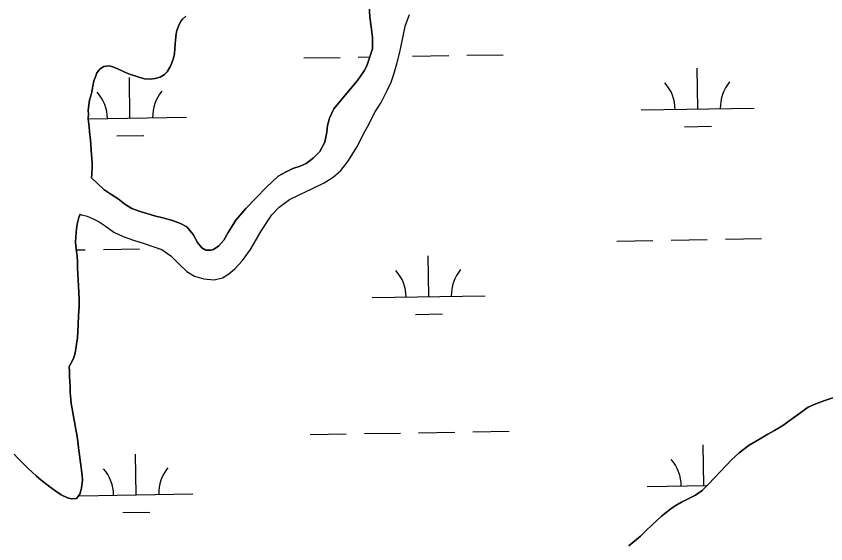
# Model space of a CAD drawing. Extents: x 3855477 to 3893699, y 299188 to 325115.
# Drawn here: x 3863905 to 3864621, y 318045 to 318511 of the extents above; entities that cross this region are included whole.
import ezdxf

# ---------------------------------------------------------------- set-up
doc = ezdxf.new("R2010")
doc.units = 0
doc.layers.add('V-TOPO-SHOR', color=7, linetype='Continuous')
doc.layers.add('V-WETL-SWMP', color=7, linetype='Continuous')

msp = doc.modelspace()

# ---------------------------------------------------------------- linework, layer by layer
at = {"layer": 'V-TOPO-SHOR'}
for points in [[(3863971.92, 318367.72), (3863982.61, 318357.6), (3863989.87, 318352.76), (3863995.39, 318349.21), (3864001.37, 318344.54), (3864007.37, 318340.67), (3864014.81, 318337.89), (3864020.66, 318336.24), (3864027.47, 318334.27), (3864034.76, 318332.45), (3864043.31, 318330.13), (3864050.43, 318327.52), (3864056.12, 318324.44), (3864061.76, 318317.71), (3864065.66, 318310.69), (3864069.43, 318306.04), (3864072.9, 318303.94), (3864077.18, 318303.74), (3864079.73, 318304.51), (3864084.37, 318307.64), (3864088.71, 318312.67), (3864092.59, 318319.46), (3864099.53, 318330.51), (3864108.36, 318340.66), (3864126.66, 318359.53), (3864136.92, 318369.27), (3864143.31, 318372.86), (3864149.86, 318375.97), (3864156.39, 318378.12), (3864161.5, 318380.45), (3864167.9, 318385.15), (3864173.68, 318391.12), (3864178.05, 318399.18), (3864179.89, 318408.05), (3864180.42, 318413.92), (3864182.08, 318420.42), (3864185.97, 318428.64), (3864193.05, 318437.3), (3864200.77, 318446.43), (3864207.04, 318453.83), (3864212.84, 318462.34), (3864215.11, 318466.77), (3864220.35, 318481.64), (3864220.29, 318491.81), (3864218.96, 318501.03), (3864217.94, 318509.62), (3864217.25, 318520.27)], [(3863961.72, 318335.66), (3863962.99, 318335.17), (3863968.06, 318333.85), (3863973.44, 318331.57), (3863978.49, 318328.98), (3863984.01, 318325.43), (3863991.58, 318319.79), (3863999.79, 318315.9), (3864008.81, 318312.63), (3864017.36, 318310), (3864027.02, 318306.88), (3864034.14, 318304.42), (3864042.02, 318298.94), (3864049.09, 318291.72), (3864056.01, 318284.98), (3864062.8, 318280.78), (3864071.03, 318278.48), (3864080.39, 318277.58), (3864087.56, 318279.57), (3864093.31, 318282.85), (3864098.6, 318287.4), (3864105.34, 318294.64), (3864112.27, 318304.57), (3864121.98, 318321.3), (3864131.17, 318335.19), (3864137.75, 318341.79), (3864146.87, 318348.68), (3864155.97, 318353.19), (3864166.02, 318357.69), (3864177.36, 318363.29), (3864185.51, 318368.45), (3864192.08, 318374.26), (3864198.52, 318382.29), (3864206.27, 318394.76), (3864213.4, 318408.82), (3864217.12, 318414.97), (3864221.99, 318425.25), (3864227.96, 318434.23), (3864233.15, 318444.82), (3864236.72, 318452.41), (3864239.17, 318459.21), (3864241.81, 318468.4), (3864244.46, 318478.69), (3864247.13, 318491.37), (3864249.14, 318501.83), (3864253.06, 318512.11)], [(3864055.29, 318510.64), (3864052.4, 318507.95), (3864050.38, 318505.54), (3864048.76, 318501.7), (3864047.15, 318498)], [(3864047.15, 318498), (3864046.55, 318494.86), (3864046.06, 318489.44), (3864045.74, 318485.86), (3864045.56, 318481.72), (3864045.23, 318477.58), (3864044.18, 318473.45), (3864042.86, 318469.46), (3864041.68, 318466.47), (3864038.77, 318461.5), (3864036.46, 318458.95), (3864032.44, 318456.71), (3864027.99, 318455.47), (3864023.55, 318454.79), (3864018.56, 318455.28), (3864013.57, 318456.76), (3864009.15, 318458.09), (3864006.16, 318459.12), (3864001.75, 318460.88), (3863995.63, 318463.66), (3863990.65, 318465.71), (3863987.52, 318466.74), (3863982.65, 318466.22), (3863979.49, 318464.11), (3863976.59, 318460.42), (3863975.27, 318457.01), (3863973.95, 318453.45), (3863973.04, 318448.89), (3863971.69, 318442.33), (3863970.2, 318436.48), (3863969.58, 318432.34), (3863968.96, 318427.35), (3863969.07, 318424.34), (3863969.02, 318419.77), (3863969.67, 318412.9), (3863970.05, 318408.61), (3863970.83, 318401.17), (3863971.22, 318397.31), (3863971.6, 318392.3), (3863971.84, 318388.01), (3863972.49, 318381.43), (3863972.44, 318377.29), (3863972.24, 318371.29), (3863971.92, 318367.72)], [(3863961.72, 318335.66), (3863960.55, 318332.82), (3863959.2, 318326.97), (3863958.45, 318322.83), (3863957.94, 318315.69), (3863957.61, 318310.98), (3863957.86, 318307.83), (3863958.52, 318302.54), (3863959.06, 318298.96), (3863959.43, 318292.95), (3863959.52, 318288.81), (3863959.74, 318282.52), (3863959.99, 318278.37), (3863960.35, 318271.65), (3863960.73, 318266.79), (3863960.94, 318259.35), (3863960.88, 318254.21), (3863960.23, 318246.07), (3863960.14, 318237.78), (3863959.31, 318226.35), (3863958.54, 318220.79), (3863957.31, 318212.94), (3863956.13, 318209.09), (3863954.37, 318205.25), (3863952.19, 318200.98), (3863952.43, 318196.7), (3863952.52, 318191.69), (3863952.62, 318188.12), (3863952.85, 318182.26), (3863953.09, 318178.25), (3863953.61, 318172.39), (3863953.99, 318168.38), (3863955.07, 318162.22), (3863955.6, 318158.36), (3863956.68, 318152.2), (3863957.9, 318145.47), (3863958.85, 318141.03), (3863959.65, 318134.73), (3863960.71, 318126.86), (3863961.1, 318123.14), (3863961.91, 318117.99), (3863962.44, 318114.41), (3863962.96, 318109.54), (3863963.62, 318104.54), (3863963.73, 318101.1), (3863963.39, 318095.82), (3863962.79, 318092.54), (3863961.6, 318088.41), (3863958.42, 318084.58), (3863954.27, 318084.34), (3863950.7, 318085.23)], [(3864446.93, 318042.72), (3864457.2, 318051.14), (3864461.84, 318055.94), (3864467.5, 318061.35), (3864475.72, 318068.78), (3864483.94, 318075.45), (3864487.66, 318078.08), (3864493.3, 318081.33), (3864505.84, 318087.57), (3864511.49, 318091.59), (3864515.22, 318095.11), (3864517.92, 318097.76), (3864522.04, 318102.18), (3864527.71, 318108.48), (3864537.49, 318118.57), (3864544.43, 318124.87), (3864553.16, 318131.53), (3864562.38, 318137.03), (3864569.69, 318141.29), (3864575.45, 318144.54), (3864583.01, 318149.04), (3864596.74, 318159.09), (3864605.21, 318165.12), (3864611.99, 318168.23), (3864619.27, 318170.7), (3864627.07, 318173.42)], [(3863950.7, 318085.23), (3863944.87, 318087.72), (3863940.19, 318090.91), (3863935.08, 318094.83), (3863932.25, 318097), (3863927.43, 318100.62), (3863923.03, 318104.53), (3863919.63, 318107.42), (3863915.53, 318111.18), (3863913.12, 318113.63), (3863908.6, 318118.25), (3863906.48, 318120.42), (3863903.51, 318123.74)]]:
    msp.add_lwpolyline(points, dxfattribs=at)
at = {"layer": 'V-WETL-SWMP'}
for p, q in [((3864159.6, 318473.66), (3864191.59, 318474.18)), ((3864207.59, 318474.44), (3864217.87, 318474.61)), ((3864255.59, 318475.22), (3864287.58, 318475.75)), ((3864303.58, 318476.01), (3864335.58, 318476.53)), ((3864507.7, 318428.58), (3864507.11, 318464.58)), ((3864005.85, 318420.41), (3864005.27, 318456.4)), ((3864457.7, 318427.77), (3864557.69, 318429.4)), ((3863969.02, 318419.81), (3864055.85, 318421.22)), ((3864495.95, 318412.96), (3864519.95, 318413.35)), ((3863994.11, 318404.78), (3864018.1, 318405.17)), ((3864484.17, 318312.75), (3864516.17, 318313.27)), ((3864532.16, 318313.53), (3864564.16, 318314.06)), ((3864030.32, 318305.36), (3864031.38, 318305.38)), ((3864436.18, 318311.97), (3864468.17, 318312.49)), ((3863958.32, 318304.19), (3863966.33, 318304.32)), ((3863982.33, 318304.58), (3864014.33, 318305.1)), ((3864269.89, 318262.83), (3864269.31, 318298.82)), ((3864219.9, 318262.01), (3864319.89, 318263.64)), ((3864258.14, 318247.2), (3864282.14, 318247.59)), ((3864165.02, 318141.03), (3864197.01, 318141.55)), ((3864213.01, 318141.81), (3864245.01, 318142.33)), ((3864261.01, 318142.59), (3864293, 318143.12)), ((3864309, 318143.38), (3864340.99, 318143.9)), ((3864513.11, 318095.95), (3864512.53, 318131.95)), ((3864011.27, 318087.78), (3864010.69, 318123.77)), ((3864463.12, 318095.14), (3864516.12, 318096)), ((3863961.28, 318086.96), (3864061.27, 318088.59)), ((3863999.53, 318072.15), (3864023.52, 318072.54))]:
    msp.add_line(p, q, dxfattribs=at)
for points in [[(3864217.25, 318520.27), (3864217.94, 318509.62), (3864218.96, 318501.03), (3864220.29, 318491.81), (3864220.35, 318481.64), (3864215.11, 318466.77), (3864212.84, 318462.34), (3864207.04, 318453.83), (3864200.77, 318446.43), (3864193.05, 318437.3), (3864185.97, 318428.64), (3864182.08, 318420.42), (3864180.42, 318413.92), (3864179.89, 318408.05), (3864178.05, 318399.18), (3864173.68, 318391.12), (3864167.9, 318385.15), (3864161.5, 318380.45), (3864156.39, 318378.12), (3864149.86, 318375.97), (3864143.31, 318372.86), (3864136.92, 318369.27), (3864126.66, 318359.53), (3864108.36, 318340.66), (3864099.53, 318330.51), (3864092.59, 318319.46), (3864088.71, 318312.67), (3864084.37, 318307.64), (3864079.73, 318304.51), (3864077.18, 318303.74), (3864072.9, 318303.94), (3864069.43, 318306.04), (3864065.66, 318310.69), (3864061.76, 318317.72), (3864056.12, 318324.44), (3864050.43, 318327.52), (3864043.31, 318330.13), (3864034.76, 318332.45), (3864027.47, 318334.27), (3864020.66, 318336.24), (3864014.81, 318337.89), (3864007.37, 318340.67), (3864001.37, 318344.54), (3863995.39, 318349.21), (3863989.87, 318352.76), (3863982.61, 318357.6), (3863971.92, 318367.72), (3863972.24, 318371.29), (3863972.44, 318377.29), (3863972.49, 318381.43), (3863971.84, 318388.01), (3863971.6, 318392.3), (3863971.22, 318397.31), (3863970.83, 318401.17), (3863970.05, 318408.61), (3863969.67, 318412.9), (3863969.02, 318419.77), (3863969.07, 318424.34), (3863968.96, 318427.35), (3863969.58, 318432.34), (3863970.2, 318436.48), (3863971.69, 318442.33), (3863973.04, 318448.89), (3863973.95, 318453.45), (3863975.27, 318457.01), (3863976.59, 318460.43), (3863979.49, 318464.11), (3863982.65, 318466.22), (3863987.52, 318466.74), (3863990.65, 318465.71), (3863995.63, 318463.66), (3864001.75, 318460.88), (3864006.16, 318459.12), (3864009.15, 318458.09), (3864013.57, 318456.76), (3864018.56, 318455.28), (3864023.55, 318454.79), (3864027.99, 318455.46), (3864032.44, 318456.71), (3864036.46, 318458.95), (3864038.77, 318461.5), (3864041.68, 318466.47), (3864042.86, 318469.46), (3864044.18, 318473.45), (3864045.23, 318477.58), (3864045.56, 318481.72), (3864045.74, 318485.87), (3864046.06, 318489.44), (3864046.55, 318494.86), (3864047.15, 318498), (3864048.76, 318501.7), (3864050.38, 318505.54), (3864052.4, 318507.95), (3864055.29, 318510.64)], [(3864221.99, 318425.25), (3864227.96, 318434.24), (3864233.15, 318444.82), (3864236.72, 318452.41), (3864239.17, 318459.21), (3864241.81, 318468.4), (3864244.46, 318478.69), (3864247.13, 318491.37), (3864249.14, 318501.83), (3864253.06, 318512.11)], [(3863903.51, 318123.74), (3863906.48, 318120.42), (3863908.6, 318118.25), (3863913.12, 318113.63), (3863915.53, 318111.18), (3863919.63, 318107.42), (3863923.03, 318104.53), (3863927.42, 318100.62), (3863932.25, 318097), (3863935.08, 318094.83), (3863940.19, 318090.91), (3863944.87, 318087.72), (3863950.71, 318085.23), (3863954.27, 318084.34), (3863958.42, 318084.58), (3863961.6, 318088.41), (3863962.79, 318092.54), (3863963.39, 318095.82), (3863963.73, 318101.1), (3863963.62, 318104.54), (3863962.96, 318109.54), (3863962.44, 318114.41), (3863961.91, 318117.99), (3863961.1, 318123.14), (3863960.71, 318126.86), (3863959.65, 318134.73), (3863958.86, 318141.03), (3863957.9, 318145.47), (3863956.69, 318152.2), (3863955.6, 318158.36), (3863955.07, 318162.22), (3863953.99, 318168.38), (3863953.61, 318172.39), (3863953.1, 318178.25), (3863952.85, 318182.26), (3863952.62, 318188.12), (3863952.52, 318191.69), (3863952.43, 318196.7), (3863952.19, 318200.98), (3863954.37, 318205.25), (3863956.13, 318209.09), (3863957.31, 318212.94), (3863958.54, 318220.79), (3863959.31, 318226.35), (3863960.14, 318237.78), (3863960.23, 318246.07), (3863960.88, 318254.21), (3863960.94, 318259.35), (3863960.73, 318266.79), (3863960.35, 318271.65), (3863959.99, 318278.37), (3863959.75, 318282.52), (3863959.52, 318288.81), (3863959.42, 318292.95), (3863959.06, 318298.96), (3863958.52, 318302.54), (3863957.86, 318307.83), (3863957.61, 318310.98), (3863957.94, 318315.69), (3863958.45, 318322.83), (3863959.2, 318326.97), (3863960.55, 318332.82), (3863961.72, 318335.66), (3863962.99, 318335.17), (3863968.06, 318333.85), (3863973.43, 318331.57), (3863978.49, 318328.98), (3863984.01, 318325.43), (3863991.58, 318319.79), (3863999.79, 318315.9), (3864008.81, 318312.63), (3864017.36, 318310), (3864027.02, 318306.88), (3864034.14, 318304.42), (3864042.02, 318298.94), (3864049.09, 318291.72), (3864056.01, 318284.98), (3864062.8, 318280.78), (3864071.03, 318278.48), (3864080.39, 318277.58), (3864087.56, 318279.57), (3864093.31, 318282.85), (3864098.6, 318287.4), (3864105.34, 318294.64), (3864112.27, 318304.57), (3864121.98, 318321.3), (3864131.17, 318335.18), (3864137.75, 318341.79), (3864146.87, 318348.68), (3864155.97, 318353.19), (3864166.02, 318357.69), (3864177.36, 318363.29), (3864185.51, 318368.45), (3864192.08, 318374.26), (3864198.52, 318382.29), (3864206.27, 318394.76), (3864213.4, 318408.82), (3864217.12, 318414.97), (3864221.99, 318425.25)], [(3864627.07, 318173.42), (3864619.27, 318170.7), (3864611.99, 318168.23), (3864605.21, 318165.12), (3864596.74, 318159.09), (3864583.01, 318149.05), (3864575.45, 318144.54), (3864569.69, 318141.29), (3864562.38, 318137.03), (3864553.16, 318131.53), (3864544.43, 318124.87), (3864537.49, 318118.57), (3864527.71, 318108.48), (3864522.04, 318102.18), (3864517.92, 318097.76), (3864515.22, 318095.12), (3864511.49, 318091.59), (3864505.84, 318087.57), (3864493.3, 318081.33), (3864487.66, 318078.08), (3864483.94, 318075.45), (3864475.72, 318068.78), (3864467.5, 318061.35), (3864461.84, 318055.94), (3864457.2, 318051.15), (3864446.93, 318042.72)]]:
    msp.add_lwpolyline(points, dxfattribs=at)
for centre, start, end in [((3864452.45, 318428.16), 0.16154, 41.7052), ((3864562.92, 318429.96), 140.16154, 181.7052), ((3863950.61, 318419.98), 0.16154, 41.7052), ((3864061.08, 318421.78), 140.16154, 181.7052), ((3864214.65, 318262.4), 0.16154, 41.7052), ((3864325.12, 318264.2), 140.16154, 181.7052), ((3864457.87, 318095.53), 0.16154, 41.7052), ((3863956.03, 318087.35), 0.16154, 41.7052), ((3864066.5, 318089.15), 140.16154, 181.7052)]:
    msp.add_arc(centre, 35.25, start, end, dxfattribs=at)

doc.saveas('drawing.dxf')
